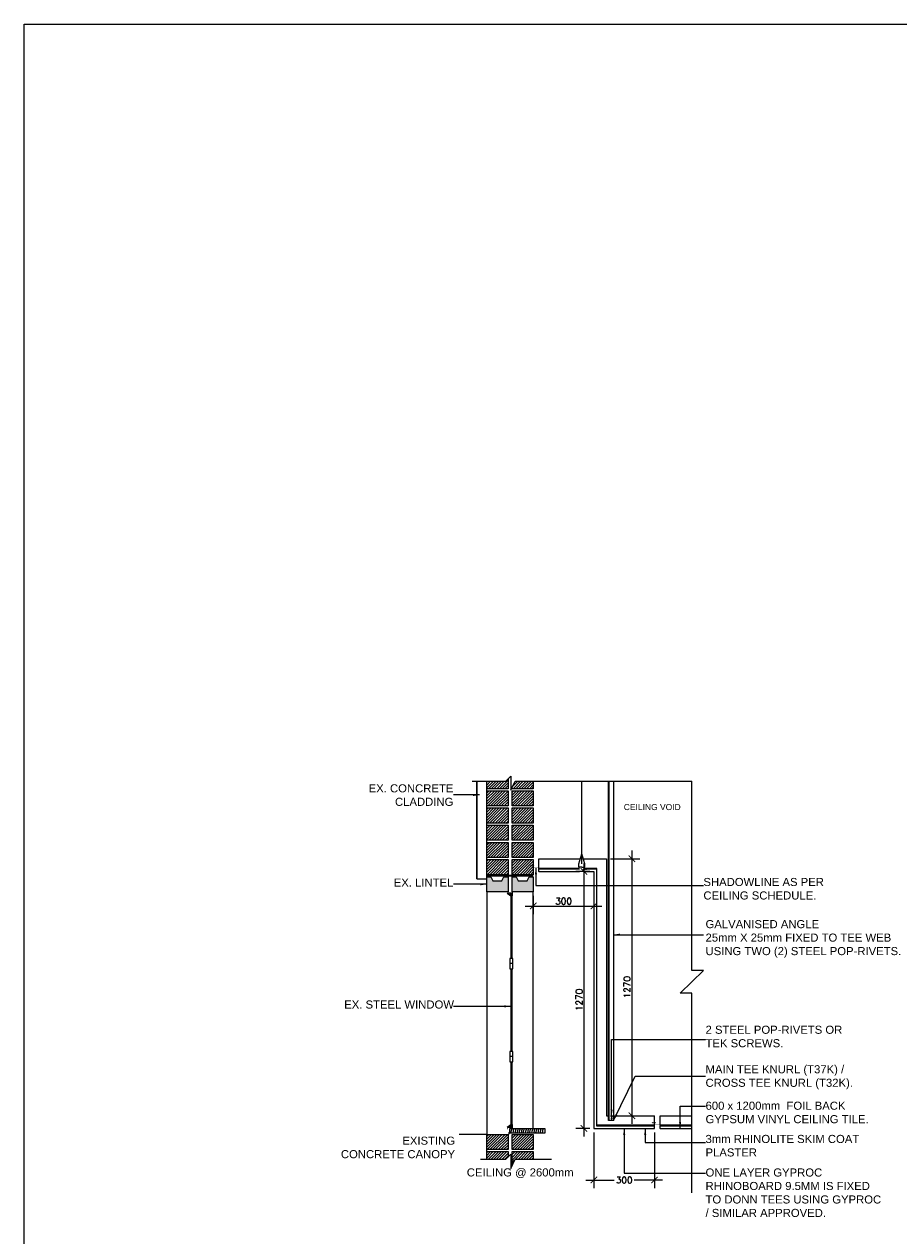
# Model space of a CAD drawing. Header units: millimetres. Extents: x -115474967 to 444143, y -74377 to 241828222.
# Tile 394 of 590: x 25401 to 29729, y 64342 to 70335. Entities that reach past the tile are written whole.
import ezdxf

# ---------------------------------------------------------------- set-up
doc = ezdxf.new("R2010")
doc.units = ezdxf.units.MM
doc.header["$MEASUREMENT"] = 0
doc.linetypes.add('Centre', pattern=[31.75, 6.35, -4.7625, 15.875, -4.7625])
doc.linetypes.add('HIDDEN2', pattern=[0.1875, 0.125, -0.0625])
for name, color, linetype in [('0-ELEV.35', 2, 'Continuous'), ('00-2 Concrete', 3, 'Continuous'), ('00-2 Timber', 2, 'Continuous'), ('00-2 Walls Exist', 7, 'Continuous'), ('00-2 Windows', 1, 'Continuous'), ('00-3 Elev 02', 1, 'Continuous'), ('00-6 H-Brickwork', 9, 'Continuous'), ('00-6 H-Concrete 02', 9, 'Continuous'), ('CEIL-PLAN', 7, 'Continuous'), ('CEIL-SECT', 2, 'Continuous'), ('DIMS-20', 9, 'Continuous'), ('DIMS-50', 9, 'Continuous'), ('TEXT-20', 2, 'Continuous'), ('WIND', 7, 'Continuous')]:
    doc.layers.add(name, color=color, linetype=linetype)
doc.layers.add('0_cons_01', color=40, linetype='Continuous', lineweight=0, plot=False)
for name, color, linetype, lineweight in [('A-ROOFOTM', 4, 'Continuous', 18), ('G-ANNO-TEXT', 231, 'Continuous', 9), ('ROOF', 1, 'Continuous', 18), ('Susp Units 1', 6, 'Continuous', 18), ('WINDOW', 107, 'Continuous', 18)]:
    doc.layers.add(name, color=color, linetype=linetype, lineweight=lineweight)
doc.styles.add('Arial_2', font='arial.ttf', dxfattribs={"height": 150})
doc.styles.add('DIMS', font='simplex.shx')
doc.dimstyles.new('DIM-20', dxfattribs={"dimscale": 4, "dimtxt": 10, "dimasz": 8, "dimexe": 10, "dimexo": 5, "dimgap": 4, "dimtad": 1, "dimdec": 0, "dimrnd": 5, "dimdsep": 46, "dimtxsty": 'DIMS', "dimblk": 'ARCHTICK', "dimcen": 25, "dimdle": 10, "dimclrd": 9, "dimclre": 9, "dimclrt": 4, "dimadec": 0, "dimazin": 0, "dimtfac": 1, "dimtdec": 0, "dimtmove": 2, "dimatfit": 2, "dimfxl": 1, "dimtolj": 1, "dimtzin": 0, "dimarcsym": 0})
pattern_1 = [(45, (-257859.503, 30897.603), (-6.7351921, 6.7351921), [])]

# ---------------------------------------------------------------- blocks, each defined once
blk = doc.blocks.new('A$C732A7C61')
at = {"color": 9, "linetype": 'HIDDEN2', "ltscale": 0.001}
blk.add_line((6.2, 9.8), (24.1, 9.8), dxfattribs=at)
at = {"const_width": 0.836}
for points in [[(15.2, 0.4), (0, 0.4)], [(40.2, 0.4), (55.4, 0.4)]]:
    blk.add_lwpolyline(points, dxfattribs=at)
blk.add_lwpolyline([(15.2, 0.4), (15.2, 19.3, -0.510499), (18, 21.3), (38.6, 21.3, -0.414214), (40.2, 19.7), (40.2, 0.4)], format="xyb", dxfattribs=at)
blk = doc.blocks.new('B_shadowline')
blk.add_line((-29.6, 0), (-29.6, 12.5))
at = {"color": 9, "linetype": 'HIDDEN2', "ltscale": 0.001}
blk.add_line((-5.9, 28.3), (12, 28.3), dxfattribs=at)
at = {"const_width": 0.836}
blk.add_lwpolyline([(-48.8, -0.9), (-48.8, -1.4, 0.414214), (-47.2, -3), (-29.4, -3, 0.414214), (-27.9, -1.4), (-27.9, 16.3, -0.414214), (-26.3, 17.9), (-3.3, 17.9, 0.414214), (-1.8, 19.5), (-1.8, 37.2, 0.414214), (-3.3, 38.8), (-3.8, 38.8)], format="xyb", dxfattribs=at)
blk = doc.blocks.new('_ArchTick')
at = {"color": 0, "linetype": 'ByBlock', "const_width": 0.15}
blk.add_lwpolyline([(-0.5, -0.5), (0.5, 0.5)], dxfattribs=at)
blk = doc.blocks.new('GSCS-008-SHADOW_PERIM_dwg_SCREW PLAN-27616327-3D-1-2')
at = {"layer": 'Susp Units 1', "flags": 128}
blk.add_lwpolyline([(1084, 957.4), (1084, 957.8), (1084.3, 958.2), (1084.6, 958.4), (1084.9, 958.6), (1085.3, 958.7), (1085.7, 958.7), (1086.1, 958.6), (1086.5, 958.4), (1086.7, 958.1), (1087, 957.7), (1087, 957.3), (1087, 956.9), (1086.9, 956.6), (1086.7, 956.2), (1086.4, 955.9), (1086.1, 955.7), (1085.7, 955.6), (1085.3, 955.6), (1084.9, 955.8), (1084.5, 956), (1084.2, 956.2), (1084, 956.6), (1083.9, 957)], close=True, dxfattribs=at)
for points in [[(1085.7, 958.2), (1085.3, 958.2), (1085.3, 957.4), (1084.5, 957.4), (1084.5, 957), (1085.3, 957), (1085.3, 956.2), (1085.7, 956.2)], [(1085.7, 956.2), (1085.7, 957), (1086.5, 957), (1086.5, 957.4), (1085.7, 957.4), (1085.7, 958.2)]]:
    blk.add_lwpolyline(points, dxfattribs=at)
blk = doc.blocks.new('*D825')
at = {"layer": 'Defpoints', "color": 0, "transparency": 16777216}
for p in [(27919.8, 66042.9), (28219.8, 66042.9), (28219.8, 65972.9)]:
    blk.add_point(p, dxfattribs=at)
at = {"layer": 'DIMS-20', "color": 9, "lineweight": -2, "transparency": 16777216}
for p, q in [((27919.8, 66022.9), (27919.8, 65932.9)), ((28219.8, 66022.9), (28219.8, 65932.9)), ((27879.8, 65972.9), (28259.8, 65972.9))]:
    blk.add_line(p, q, dxfattribs=at)
at = {"layer": 'DIMS-20', "color": 9, "lineweight": -2, "transparency": 16777216, "xscale": 32, "yscale": 32, "zscale": 32, "rotation": 180}
blk.add_blockref('_ArchTick', (27919.8, 65972.9), dxfattribs=at)
at = {"layer": 'DIMS-20', "color": 9, "lineweight": -2, "transparency": 16777216, "xscale": 32, "yscale": 32, "zscale": 32}
blk.add_blockref('_ArchTick', (28219.8, 65972.9), dxfattribs=at)
at = {"layer": 'DIMS-20', "color": 4, "transparency": 16777216, "insert": (28069.8, 65996.9), "char_height": 32, "attachment_point": 5, "style": 'DIMS'}
blk.add_mtext('\\A1;300', dxfattribs=at)
blk = doc.blocks.new('*D817')
at = {"layer": 'Defpoints', "color": 0, "transparency": 16777216}
for p in [(28282.5, 66206.7, 100.6), (28282.5, 64935.6, 100.6), (28407.8, 64935.6)]:
    blk.add_point(p, dxfattribs=at)
at = {"layer": 'DIMS-20', "color": 9, "lineweight": -2, "transparency": 16777216}
for p, q in [((28407.8, 66246.7), (28407.8, 64895.6)), ((28302.5, 66206.7), (28447.8, 66206.7)), ((28302.5, 64935.6), (28447.8, 64935.6))]:
    blk.add_line(p, q, dxfattribs=at)
at = {"layer": 'DIMS-20', "color": 9, "lineweight": -2, "transparency": 16777216, "xscale": 32, "yscale": 32, "zscale": 32}
for p, rotation in [((28407.8, 66206.7), 90), ((28407.8, 64935.6), 270)]:
    blk.add_blockref('_ArchTick', p, dxfattribs=dict(at, rotation=rotation))
at = {"layer": 'DIMS-20', "color": 4, "transparency": 16777216, "insert": (28383.8, 65571.2), "char_height": 32, "attachment_point": 5, "rotation": 90, "style": 'DIMS'}
blk.add_mtext('\\A1;1270', dxfattribs=at)
blk = doc.blocks.new('*D826')
at = {"layer": 'Defpoints', "color": 0, "transparency": 16777216}
for p in [(28219.8, 66144), (28170.7, 64873), (28219.8, 64873)]:
    blk.add_point(p, dxfattribs=at)
at = {"layer": 'DIMS-20', "color": 9, "lineweight": -2, "transparency": 16777216}
for p, q in [((28170.7, 66184), (28170.7, 64833)), ((28199.8, 66144), (28130.7, 66144)), ((28199.8, 64873), (28130.7, 64873))]:
    blk.add_line(p, q, dxfattribs=at)
at = {"layer": 'DIMS-20', "color": 9, "lineweight": -2, "transparency": 16777216, "xscale": 32, "yscale": 32, "zscale": 32}
for p, rotation in [((28170.7, 66144), 90), ((28170.7, 64873), 270)]:
    blk.add_blockref('_ArchTick', p, dxfattribs=dict(at, rotation=rotation))
at = {"layer": 'DIMS-20', "color": 4, "transparency": 16777216, "insert": (28146.7, 65508.5), "char_height": 32, "attachment_point": 5, "rotation": 90, "style": 'DIMS'}
blk.add_mtext('\\A1;1270', dxfattribs=at)
blk = doc.blocks.new('*D830')
at = {"layer": 'Defpoints', "color": 0, "transparency": 16777216}
for p in [(28219.8, 64873), (28519.8, 64873), (28519.8, 64617.6)]:
    blk.add_point(p, dxfattribs=at)
at = {"layer": 'DIMS-20', "color": 9, "lineweight": -2, "transparency": 16777216}
for p, q in [((28219.8, 64853), (28219.8, 64577.6)), ((28519.8, 64853), (28519.8, 64577.6)), ((28179.8, 64617.6), (28320.6, 64617.6)), ((28559.8, 64617.6), (28418.9, 64617.6))]:
    blk.add_line(p, q, dxfattribs=at)
at = {"layer": 'DIMS-20', "color": 9, "lineweight": -2, "transparency": 16777216, "xscale": 32, "yscale": 32, "zscale": 32, "rotation": 180}
blk.add_blockref('_ArchTick', (28219.8, 64617.6), dxfattribs=at)
at = {"layer": 'DIMS-20', "color": 9, "lineweight": -2, "transparency": 16777216, "xscale": 32, "yscale": 32, "zscale": 32}
blk.add_blockref('_ArchTick', (28519.8, 64617.6), dxfattribs=at)
at = {"layer": 'DIMS-20', "color": 4, "transparency": 16777216, "insert": (28369.8, 64617.6), "char_height": 32, "attachment_point": 5, "style": 'DIMS'}
blk.add_mtext('\\A1;300', dxfattribs=at)

msp = doc.modelspace()

# ---------------------------------------------------------------- hatches: boundary and pattern name
at = {"layer": '00-2 Windows', "lineweight": 0}
h = msp.add_hatch(dxfattribs=at)
h.set_pattern_fill('AR-SAND', color=9, angle=630, style=0)
h.set_pattern_definition([(127.5, (-21884.8824, 143722.7083), (-1.92682377, -0.062993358), [0, -1.52, 0, -1.7, 0, -1.625]), (97.5, (-21884.8824, 143722.7083), (-2.822146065, 1.769776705), [0, -0.82, 0, -1.37, 0, -0.525]), (57.5, (-21884.8824, 143721.4783), (-0.005659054, 3.114141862), [0, -0.5, 0, -1.8, 0, -2.35]), (47.5, (-21884.8824, 143721.4783), (-0.877675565, 3.006126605), [0, -0.25, 0, -1.18, 0, -1.35])])
h.paths.add_polyline_path([(27790.90906, 66036.87841), (27814.90906, 66036.87841), (27814.90906, 66023.69022), (27814.40906, 66023.69022), (27814.40906, 66034.43145), (27808.40906, 66034.43145), (27808.40906, 66023.69022)])
h = msp.add_hatch(dxfattribs=at)
h.set_pattern_fill('AR-SAND', color=9, angle=630, style=0)
h.set_pattern_definition([(307.5, (387659.0057, 419726.3426), (1.926823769, 0.062993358), [0, -1.52, 0, -1.7, 0, -1.625]), (277.5, (387659.0057, 419726.3426), (2.822146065, -1.769776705), [0, -0.82, 0, -1.37, 0, -0.525]), (237.5, (387659.0057, 419727.5726), (0.0056590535, -3.114141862), [0, -0.5, 0, -1.8, 0, -2.35]), (227.5, (387659.0057, 419727.5726), (0.877675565, -3.006126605), [0, -0.25, 0, -1.18, 0, -1.35])])
h.paths.add_polyline_path([(27790.91049, 64879.5814), (27814.91049, 64879.5814), (27814.91049, 64892.76959), (27814.41049, 64892.76959), (27814.41049, 64882.02836), (27808.41049, 64882.02836), (27808.41049, 64892.76959)])
at = {"layer": '00-6 H-Brickwork'}
h = msp.add_hatch(dxfattribs=at)
h.set_pattern_fill('ANSI31', color=256, scale=3)
h.set_pattern_definition(pattern_1)
h.paths.add_polyline_path([(27919.76518, 66552.87841), (27919.76518, 66590.37841), (27829.76518, 66590.37841), (27814.76518, 66558.2108), (27814.76518, 66552.87841)])
h.paths.add_polyline_path([(27689.76518, 66590.37841), (27689.76518, 66552.87841), (27794.76518, 66552.87841), (27794.76518, 66601.36225), (27783.78133, 66590.37841)])
h.paths.add_polyline_path([(27689.76518, 66467.87841), (27689.76518, 66542.87841), (27794.76518, 66542.87841), (27794.76518, 66467.87841)])
h.paths.add_polyline_path([(27689.76518, 66382.87841), (27689.76518, 66457.87841), (27794.76518, 66457.87841), (27794.76518, 66382.87841)])
h.paths.add_polyline_path([(27689.76518, 66212.87841), (27689.76518, 66287.87841), (27794.76518, 66287.87841), (27794.76518, 66212.87841)])
h.paths.add_polyline_path([(27689.76518, 66297.87841), (27689.76518, 66372.87841), (27794.76518, 66372.87841), (27794.76518, 66297.87841)])
h.paths.add_polyline_path([(27689.76518, 66127.87841), (27689.76518, 66202.87841), (27794.76518, 66202.87841), (27794.76518, 66127.87841)])
h.paths.add_polyline_path([(27814.76518, 66467.87841), (27814.76518, 66542.87841), (27919.76518, 66542.87841), (27919.76518, 66467.87841)])
h.paths.add_polyline_path([(27814.76518, 66382.87841), (27814.76518, 66457.87841), (27919.76518, 66457.87841), (27919.76518, 66382.87841)])
h.paths.add_polyline_path([(27814.76518, 66212.87841), (27814.76518, 66287.87841), (27919.76518, 66287.87841), (27919.76518, 66212.87841)])
h.paths.add_polyline_path([(27814.76518, 66297.87841), (27814.76518, 66372.87841), (27919.76518, 66372.87841), (27919.76518, 66297.87841)])
h.paths.add_polyline_path([(27814.76518, 66127.87841), (27814.76518, 66202.87841), (27919.76518, 66202.87841), (27919.76518, 66127.87841)])
h = msp.add_hatch(dxfattribs=at)
h.set_pattern_fill('ANSI31', color=256, scale=3)
h.set_pattern_definition(pattern_1)
h.paths.add_polyline_path([(27794.76518, 64757.87841), (27689.76518, 64757.87841), (27689.76518, 64720.37841), (27783.78133, 64720.37841), (27794.76518, 64731.36225)])
h.paths.add_polyline_path([(27919.76518, 64757.87841), (27814.76518, 64757.87841), (27814.76518, 64688.2108), (27829.76518, 64720.37841), (27919.76518, 64720.37841)])
h.paths.add_polyline_path([(27689.76518, 64767.87841), (27689.76518, 64842.87841), (27794.76518, 64842.87841), (27794.76518, 64767.87841)])
h.paths.add_polyline_path([(27814.76518, 64767.87841), (27814.76518, 64842.87841), (27919.76518, 64842.87841), (27919.76518, 64767.87841)])
at = {"layer": '00-6 H-Concrete 02', "lineweight": 0, "ltscale": 0.5, "true_color": 0x1fea37}
for points in [[(27689.76518, 66043.08351), (27689.76518, 66118.08351), (27709.99511, 66118.08351), (27719.56864, 66097.61546), (27764.96172, 66097.61546), (27774.53524, 66118.08351), (27794.76518, 66118.08351), (27794.76518, 66043.08351)], [(27814.76518, 66042.87841), (27814.76518, 66118.08351), (27834.99511, 66118.08351), (27844.56864, 66097.61546), (27889.96172, 66097.61546), (27899.53524, 66118.08351), (27919.76518, 66118.08351), (27919.76518, 66042.87841)]]:
    msp.add_hatch(color=100, dxfattribs=at).paths.add_polyline_path(points)
at = {"layer": 'WINDOW', "lineweight": 0}
h = msp.add_hatch(dxfattribs=at)
h.set_pattern_fill('AR-SAND', color=8, angle=630, style=0)
h.set_pattern_definition([(232.5, (-21884.8824, 144865.7217), (-1.92682377, 0.062993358), [0, -1.52, 0, -1.7, 0, -1.625]), (262.5, (-21884.8824, 144865.7217), (-2.822146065, -1.769776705), [0, -0.82, 0, -1.37, 0, -0.525]), (302.5, (-21884.8824, 144866.9517), (-0.005659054, -3.114141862), [0, -0.5, 0, -1.8, 0, -2.35]), (312.5, (-21884.8824, 144866.9517), (-0.877675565, -3.006126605), [0, -0.25, 0, -1.18, 0, -1.35])])
h.paths.add_polyline_path([(27790.90906, 64879.5814), (27814.90906, 64879.5814), (27814.90906, 64892.76959), (27814.40906, 64892.76959), (27814.40906, 64882.02836), (27808.40906, 64882.02836), (27808.40906, 64892.76959)])

# ---------------------------------------------------------------- linework, layer by layer
at = {"lineweight": 18}
msp.add_line((28294.45436, 66590.37841, 463.44262), (28294.45436, 64911.61584, 100.61506), dxfattribs=at)
msp.add_lwpolyline([(25400.55346, 70334.50685), (42444.6605, 70334.50685), (42444.6605, 61107.12417), (25400.55346, 61107.12417)], close=True)
at = {"lineweight": 18, "elevation": 100.61506, "flags": 128}
msp.add_lwpolyline([(28317.45436, 66590.37841), (28317.45436, 64911.61584), (28292.45436, 64911.61584), (28292.45436, 66590.37841)], dxfattribs=at)
at = {"layer": '0-ELEV.35'}
for p, q in [((28148.97697, 66159.27145, 1132.67982), (27947.57198, 66159.27145, -201.23011)), ((28235.03511, 66159.27145, 1104.43072), (28173.97635, 66159.27145, 1124.47363)), ((28235.03511, 64888.21999, -225.45363), (28235.03511, 66159.27145, 1511.10774)), ((28519.76518, 64888.21999, 1030.89829), (28235.03511, 64888.21999, 1124.36263)), ((28704.59953, 64888.21999, 970.22531), (28547.57198, 64888.21999, 1021.77054))]:
    msp.add_line(p, q, dxfattribs=at)
at = {"layer": '0-ELEV.35', "color": 8}
msp.add_lwpolyline([(28160.84896, 66182.02999), (28160.84896, 66590.37841)], dxfattribs=at)
at = {"layer": '0-ELEV.35'}
for points in [[(27947.57198, 66156.50151), (28148.97697, 66156.50151)], [(27947.57198, 66144.00151), (28148.97697, 66144.00151)], [(28173.97635, 66156.50151), (28232.26518, 66156.50151)], [(28173.97635, 66144.00151), (28219.76518, 66144.00151)], [(28219.76518, 66144.00151), (28219.76518, 64872.95005)], [(28232.26518, 66156.50151), (28232.26518, 64885.45005)]]:
    msp.add_lwpolyline(points, dxfattribs=at)
at = {"layer": '0-ELEV.35', "elevation": -201.23011}
for points in [[(28219.76518, 64872.95005), (28519.76518, 64872.95005)], [(28232.26518, 64885.45005), (28519.76518, 64885.45005)], [(28547.57198, 64885.45005), (28704.59953, 64885.45005)], [(28547.57198, 64872.95005), (28704.59953, 64872.95005)]]:
    msp.add_lwpolyline(points, dxfattribs=at)
at = {"layer": '00-2 Concrete', "lineweight": 0}
for points in [[(27689.76518, 66042.87841), (27689.76518, 66117.87841), (27709.99511, 66117.87841), (27719.56864, 66097.41036), (27764.96172, 66097.41036), (27774.53524, 66117.87841), (27794.76518, 66117.87841), (27794.76518, 66043.10073), (27689.76518, 66043.10073)], [(27814.76518, 66042.87841), (27814.76518, 66117.87841), (27834.99511, 66117.87841), (27844.56864, 66097.41036), (27889.96172, 66097.41036), (27899.53524, 66117.87841), (27919.76518, 66117.87841), (27919.76518, 66042.87841), (27814.76518, 66042.87841)]]:
    msp.add_lwpolyline(points, dxfattribs=at)
at = {"layer": '00-2 Concrete'}
msp.add_lwpolyline([(27689.76518, 64720.37841), (27689.76518, 64842.87841), (27117.27703, 64842.87841)], dxfattribs=at)
at = {"layer": '00-2 Timber', "color": 8, "linetype": 'Continuous', "lineweight": 0}
for points, knots in [([(27813.82409, 64872.95005, 622.51508), (27813.25923, 64870.94429, 622.51508), (27812.599, 64868.79457, 622.51508), (27810.88309, 64863.86639, 622.51508), (27809.78935, 64861.04565, 622.51508), (27807.99333, 64852.74264, 622.51508), (27807.5144, 64851.72714, 622.51508), (27806.67767, 64850.03531, 622.51508), (27806.33726, 64849.36673, 622.51508), (27805.98753, 64848.69957, 622.51508)], [9.0478939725, 9.0478939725, 9.0478939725, 9.0478939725, 11.6527141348, 11.6527141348, 14.5310896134, 14.5310896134, 15.4939676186, 15.4939676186, 16.1082842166, 16.1082842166, 16.1082842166, 16.1082842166]), ([(27824.18259, 64872.95005, 622.51508), (27824.04435, 64872.41682, 622.51508), (27823.89917, 64871.86998, 622.51508), (27823.02302, 64868.65733, 622.51508), (27822.14821, 64865.75097, 622.51508), (27820.21241, 64860.29906, 622.51508), (27819.30374, 64853.62354, 622.51508), (27817.88663, 64850.35136, 622.51508), (27817.52005, 64849.53158, 622.51508), (27817.13471, 64848.69957, 622.51508)], [7.9249386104, 7.9249386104, 7.9249386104, 7.9249386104, 8.6134643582, 8.6134643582, 11.8788599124, 11.8788599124, 14.0783642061, 14.0783642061, 14.799406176, 14.799406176, 14.799406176, 14.799406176]), ([(27834.49037, 64872.95005, 622.51508), (27834.47842, 64872.90055, 622.51508), (27834.46642, 64872.85092, 622.51508), (27834.20039, 64871.75324, 622.51508), (27833.91905, 64870.6387, 622.51508), (27833.29285, 64868.29021, 622.51508), (27832.95143, 64867.06647, 622.51508), (27832.19115, 64864.49539, 622.51508), (27831.77239, 64863.15024, 622.51508), (27830.95627, 64860.68758, 622.51508), (27830.58076, 64855.27275, 622.51508), (27829.7625, 64853.00972, 622.51508), (27829.32123, 64851.84049, 622.51508), (27828.59187, 64850.00091, 622.51508), (27828.32936, 64849.35455, 622.51508), (27828.05641, 64848.69957, 622.51508)], [6.8727127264, 6.8727127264, 6.8727127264, 6.8727127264, 6.9379272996, 6.9379272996, 8.3108415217, 8.3108415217, 9.6837557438, 9.6837557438, 11.0566699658, 11.0566699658, 12.0864086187, 12.0864086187, 13.1161472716, 13.1161472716, 13.6620106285, 13.6620106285, 13.6620106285, 13.6620106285]), ([(27844.76015, 64872.95005, 622.51508), (27844.19529, 64870.94429, 622.51508), (27843.53506, 64868.79457, 622.51508), (27841.81915, 64863.86639, 622.51508), (27840.72541, 64861.04565, 622.51508), (27838.92939, 64852.74264, 622.51508), (27838.45046, 64851.72714, 622.51508), (27837.61373, 64850.03531, 622.51508), (27837.27333, 64849.36673, 622.51508), (27836.92359, 64848.69957, 622.51508)], [9.0478939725, 9.0478939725, 9.0478939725, 9.0478939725, 11.6527141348, 11.6527141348, 14.5310896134, 14.5310896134, 15.4939676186, 15.4939676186, 16.1082842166, 16.1082842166, 16.1082842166, 16.1082842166]), ([(27855.11865, 64872.95005, 622.51508), (27854.98041, 64872.41682, 622.51508), (27854.83523, 64871.86998, 622.51508), (27853.95908, 64868.65733, 622.51508), (27853.08427, 64865.75097, 622.51508), (27851.14847, 64860.29906, 622.51508), (27850.2398, 64853.62354, 622.51508), (27848.82269, 64850.35136, 622.51508), (27848.45611, 64849.53158, 622.51508), (27848.07077, 64848.69957, 622.51508)], [7.9249386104, 7.9249386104, 7.9249386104, 7.9249386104, 8.6134643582, 8.6134643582, 11.8788599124, 11.8788599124, 14.0783642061, 14.0783642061, 14.799406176, 14.799406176, 14.799406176, 14.799406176]), ([(27865.42643, 64872.95005, 622.51508), (27865.41448, 64872.90055, 622.51508), (27865.40248, 64872.85092, 622.51508), (27865.13646, 64871.75324, 622.51508), (27864.85511, 64870.6387, 622.51508), (27864.22891, 64868.29021, 622.51508), (27863.88749, 64867.06647, 622.51508), (27863.12721, 64864.49539, 622.51508), (27862.70845, 64863.15024, 622.51508), (27861.89233, 64860.68758, 622.51508), (27861.51682, 64855.27275, 622.51508), (27860.69856, 64853.00972, 622.51508), (27860.25729, 64851.84049, 622.51508), (27859.52793, 64850.00091, 622.51508), (27859.26542, 64849.35455, 622.51508), (27858.99247, 64848.69957, 622.51508)], [6.8727127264, 6.8727127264, 6.8727127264, 6.8727127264, 6.9379272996, 6.9379272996, 8.3108415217, 8.3108415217, 9.6837557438, 9.6837557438, 11.0566699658, 11.0566699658, 12.0864086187, 12.0864086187, 13.1161472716, 13.1161472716, 13.6620106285, 13.6620106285, 13.6620106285, 13.6620106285]), ([(27875.69621, 64872.95005, 622.51508), (27875.13136, 64870.94429, 622.51508), (27874.47112, 64868.79457, 622.51508), (27872.75521, 64863.86639, 622.51508), (27871.66147, 64861.04565, 622.51508), (27869.86545, 64852.74264, 622.51508), (27869.38652, 64851.72714, 622.51508), (27868.54979, 64850.03531, 622.51508), (27868.20939, 64849.36673, 622.51508), (27867.85965, 64848.69957, 622.51508)], [9.0478939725, 9.0478939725, 9.0478939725, 9.0478939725, 11.6527141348, 11.6527141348, 14.5310896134, 14.5310896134, 15.4939676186, 15.4939676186, 16.1082842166, 16.1082842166, 16.1082842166, 16.1082842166]), ([(27886.05472, 64872.95005, 622.51508), (27885.91647, 64872.41682, 622.51508), (27885.77129, 64871.86998, 622.51508), (27884.89514, 64868.65733, 622.51508), (27884.02033, 64865.75097, 622.51508), (27882.08453, 64860.29906, 622.51508), (27881.17586, 64853.62354, 622.51508), (27879.75876, 64850.35136, 622.51508), (27879.39217, 64849.53158, 622.51508), (27879.00683, 64848.69957, 622.51508)], [7.9249386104, 7.9249386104, 7.9249386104, 7.9249386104, 8.6134643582, 8.6134643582, 11.8788599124, 11.8788599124, 14.0783642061, 14.0783642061, 14.799406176, 14.799406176, 14.799406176, 14.799406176]), ([(27896.36249, 64872.95005, 622.51508), (27896.35054, 64872.90055, 622.51508), (27896.33854, 64872.85092, 622.51508), (27896.07252, 64871.75324, 622.51508), (27895.79117, 64870.6387, 622.51508), (27895.16497, 64868.29021, 622.51508), (27894.82355, 64867.06647, 622.51508), (27894.06327, 64864.49539, 622.51508), (27893.64452, 64863.15024, 622.51508), (27892.82839, 64860.68758, 622.51508), (27892.45288, 64855.27275, 622.51508), (27891.63463, 64853.00972, 622.51508), (27891.19335, 64851.84049, 622.51508), (27890.46399, 64850.00091, 622.51508), (27890.20148, 64849.35455, 622.51508), (27889.92853, 64848.69957, 622.51508)], [6.8727127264, 6.8727127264, 6.8727127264, 6.8727127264, 6.9379272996, 6.9379272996, 8.3108415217, 8.3108415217, 9.6837557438, 9.6837557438, 11.0566699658, 11.0566699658, 12.0864086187, 12.0864086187, 13.1161472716, 13.1161472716, 13.6620106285, 13.6620106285, 13.6620106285, 13.6620106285]), ([(27906.63227, 64872.95005, 622.51508), (27906.06742, 64870.94429, 622.51508), (27905.40718, 64868.79457, 622.51508), (27903.69127, 64863.86639, 622.51508), (27902.59753, 64861.04565, 622.51508), (27900.80151, 64852.74264, 622.51508), (27900.32258, 64851.72714, 622.51508), (27899.48585, 64850.03531, 622.51508), (27899.14545, 64849.36673, 622.51508), (27898.79571, 64848.69957, 622.51508)], [9.0478939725, 9.0478939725, 9.0478939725, 9.0478939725, 11.6527141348, 11.6527141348, 14.5310896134, 14.5310896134, 15.4939676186, 15.4939676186, 16.1082842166, 16.1082842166, 16.1082842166, 16.1082842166]), ([(27916.99078, 64872.95005, 622.51508), (27916.85253, 64872.41682, 622.51508), (27916.70735, 64871.86998, 622.51508), (27915.8312, 64868.65733, 622.51508), (27914.95639, 64865.75097, 622.51508), (27913.02059, 64860.29906, 622.51508), (27912.11192, 64853.62354, 622.51508), (27910.69482, 64850.35136, 622.51508), (27910.32823, 64849.53158, 622.51508), (27909.94289, 64848.69957, 622.51508)], [7.9249386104, 7.9249386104, 7.9249386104, 7.9249386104, 8.6134643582, 8.6134643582, 11.8788599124, 11.8788599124, 14.0783642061, 14.0783642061, 14.799406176, 14.799406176, 14.799406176, 14.799406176]), ([(27927.29855, 64872.95005, 622.51508), (27927.28661, 64872.90055, 622.51508), (27927.2746, 64872.85092, 622.51508), (27927.00858, 64871.75324, 622.51508), (27926.72723, 64870.6387, 622.51508), (27926.10103, 64868.29021, 622.51508), (27925.75961, 64867.06647, 622.51508), (27924.99934, 64864.49539, 622.51508), (27924.58058, 64863.15024, 622.51508), (27923.76445, 64860.68758, 622.51508), (27923.38894, 64855.27275, 622.51508), (27922.57069, 64853.00972, 622.51508), (27922.12941, 64851.84049, 622.51508), (27921.40005, 64850.00091, 622.51508), (27921.13754, 64849.35455, 622.51508), (27920.86459, 64848.69957, 622.51508)], [6.8727127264, 6.8727127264, 6.8727127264, 6.8727127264, 6.9379272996, 6.9379272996, 8.3108415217, 8.3108415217, 9.6837557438, 9.6837557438, 11.0566699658, 11.0566699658, 12.0864086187, 12.0864086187, 13.1161472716, 13.1161472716, 13.6620106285, 13.6620106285, 13.6620106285, 13.6620106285]), ([(27937.56833, 64872.95005, 622.51508), (27937.00348, 64870.94429, 622.51508), (27936.34324, 64868.79457, 622.51508), (27934.62733, 64863.86639, 622.51508), (27933.53359, 64861.04565, 622.51508), (27931.73757, 64852.74264, 622.51508), (27931.25865, 64851.72714, 622.51508), (27930.42191, 64850.03531, 622.51508), (27930.08151, 64849.36673, 622.51508), (27929.73177, 64848.69957, 622.51508)], [9.0478939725, 9.0478939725, 9.0478939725, 9.0478939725, 11.6527141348, 11.6527141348, 14.5310896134, 14.5310896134, 15.4939676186, 15.4939676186, 16.1082842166, 16.1082842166, 16.1082842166, 16.1082842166]), ([(27947.92684, 64872.95005, 622.51508), (27947.78859, 64872.41682, 622.51508), (27947.64341, 64871.86998, 622.51508), (27946.76727, 64868.65733, 622.51508), (27945.89245, 64865.75097, 622.51508), (27943.95666, 64860.29906, 622.51508), (27943.04798, 64853.62354, 622.51508), (27941.63088, 64850.35136, 622.51508), (27941.26429, 64849.53158, 622.51508), (27940.87895, 64848.69957, 622.51508)], [7.9249386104, 7.9249386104, 7.9249386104, 7.9249386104, 8.6134643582, 8.6134643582, 11.8788599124, 11.8788599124, 14.0783642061, 14.0783642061, 14.799406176, 14.799406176, 14.799406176, 14.799406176]), ([(27958.23461, 64872.95005, 622.51508), (27958.22267, 64872.90055, 622.51508), (27958.21066, 64872.85092, 622.51508), (27957.94464, 64871.75324, 622.51508), (27957.66329, 64870.6387, 622.51508), (27957.0371, 64868.29021, 622.51508), (27956.69567, 64867.06647, 622.51508), (27955.9354, 64864.49539, 622.51508), (27955.51664, 64863.15024, 622.51508), (27954.70051, 64860.68758, 622.51508), (27954.325, 64855.27275, 622.51508), (27953.50675, 64853.00972, 622.51508), (27953.06547, 64851.84049, 622.51508), (27952.33612, 64850.00091, 622.51508), (27952.0736, 64849.35455, 622.51508), (27951.80065, 64848.69957, 622.51508)], [6.8727127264, 6.8727127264, 6.8727127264, 6.8727127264, 6.9379272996, 6.9379272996, 8.3108415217, 8.3108415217, 9.6837557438, 9.6837557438, 11.0566699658, 11.0566699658, 12.0864086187, 12.0864086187, 13.1161472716, 13.1161472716, 13.6620106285, 13.6620106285, 13.6620106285, 13.6620106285]), ([(27968.5044, 64872.95005, 622.51508), (27968.26739, 64871.90491, 622.51508), (27968.0042, 64870.78679, 622.51508), (27967.37138, 64868.23443, 622.51508), (27966.99118, 64866.77583, 622.51508), (27966.23937, 64864.07538, 622.51508), (27965.88716, 64862.86288, 622.51508), (27965.10904, 64860.32437, 622.51508), (27964.68389, 64854.67519, 622.51508), (27963.86383, 64852.25986, 622.51508), (27963.48589, 64851.1868, 622.51508), (27962.91081, 64849.62216, 622.51508), (27962.73945, 64849.1635, 622.51508), (27962.56311, 64848.69957, 622.51508)], [5.8570803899, 5.8570803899, 5.8570803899, 5.8570803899, 7.2833310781, 7.2833310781, 8.9018490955, 8.9018490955, 10.1245177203, 10.1245177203, 11.347186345, 11.347186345, 12.2721820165, 12.2721820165, 12.6493111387, 12.6493111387, 12.6493111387, 12.6493111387])]:
    msp.add_open_spline(points, degree=3, knots=knots, dxfattribs=at)
at = {"layer": '00-2 Walls Exist'}
msp.add_line((27639.76518, 66107.87841), (27639.76518, 66590.37841), dxfattribs=at)
for points in [[(27639.76518, 66590.37841), (27639.76518, 66107.87841), (27689.76518, 66107.87841), (27689.76518, 66590.37841)], [(27794.76518, 66601.36225), (27794.76518, 66552.87841), (27689.76518, 66552.87841)], [(27689.76518, 66552.87841), (27689.76518, 66590.37841)], [(27919.76518, 66590.37841), (27919.76518, 66552.87841), (27814.76518, 66552.87841)], [(27689.76518, 66467.87841), (27689.76518, 66542.87841), (27794.76518, 66542.87841), (27794.76518, 66467.87841), (27689.76518, 66467.87841)], [(27814.76518, 66552.87841), (27814.76518, 66558.2108)], [(27814.76518, 66467.87841), (27814.76518, 66542.87841), (27919.76518, 66542.87841), (27919.76518, 66467.87841), (27814.76518, 66467.87841)], [(27689.76518, 66382.87841), (27689.76518, 66457.87841), (27794.76518, 66457.87841), (27794.76518, 66382.87841), (27689.76518, 66382.87841)], [(27814.76518, 66382.87841), (27814.76518, 66457.87841), (27919.76518, 66457.87841), (27919.76518, 66382.87841), (27814.76518, 66382.87841)], [(27689.76518, 66297.87841), (27689.76518, 66372.87841), (27794.76518, 66372.87841), (27794.76518, 66297.87841), (27689.76518, 66297.87841)], [(27814.76518, 66297.87841), (27814.76518, 66372.87841), (27919.76518, 66372.87841), (27919.76518, 66297.87841), (27814.76518, 66297.87841)], [(27689.76518, 66212.87841), (27689.76518, 66287.87841), (27794.76518, 66287.87841), (27794.76518, 66212.87841), (27689.76518, 66212.87841)], [(27814.76518, 66212.87841), (27814.76518, 66287.87841), (27919.76518, 66287.87841), (27919.76518, 66212.87841), (27814.76518, 66212.87841)], [(27689.76518, 66127.87841), (27689.76518, 66202.87841), (27794.76518, 66202.87841), (27794.76518, 66127.87841), (27689.76518, 66127.87841)], [(27814.76518, 66127.87841), (27814.76518, 66202.87841), (27919.76518, 66202.87841), (27919.76518, 66127.87841), (27814.76518, 66127.87841)], [(27689.76518, 64767.87841), (27689.76518, 64842.87841), (27794.76518, 64842.87841), (27794.76518, 64767.87841), (27689.76518, 64767.87841)], [(27814.76518, 64767.87841), (27814.76518, 64842.87841), (27919.76518, 64842.87841), (27919.76518, 64767.87841), (27814.76518, 64767.87841)], [(27689.76518, 64720.37841), (27689.76518, 64757.87841), (27794.76518, 64757.87841), (27794.76518, 64731.36225)], [(27814.76518, 64688.2108), (27814.76518, 64757.87841), (27919.76518, 64757.87841), (27919.76518, 64720.37841)]]:
    msp.add_lwpolyline(points, dxfattribs=at)
at = {"layer": '00-2 Windows', "lineweight": 0}
for p, q in [((27790.90906, 66036.87841), (27808.40906, 66023.69022)), ((27790.91049, 64879.5814), (27808.41049, 64892.76959))]:
    msp.add_line(p, q, dxfattribs=at)
at = {"layer": '00-2 Windows', "color": 9, "lineweight": 0}
for p, q in [((27808.40906, 66034.43145), (27808.40906, 65712.87841)), ((27814.40906, 66034.43145), (27808.40906, 66034.43145)), ((27814.40906, 66034.43145), (27814.40906, 65712.87841)), ((27819.37339, 65687.87841), (27803.59668, 65687.87841)), ((27808.40906, 65662.87841), (27808.40906, 65252.95005)), ((27814.40906, 65662.87841), (27814.40906, 65252.95005)), ((27819.37339, 65227.95005), (27803.59668, 65227.95005)), ((27808.40906, 65202.95005), (27808.40906, 64882.02836)), ((27814.40906, 65202.95005), (27814.40906, 64882.02836)), ((27808.40906, 64882.02836), (27814.40906, 64882.02836)), ((27808.40906, 64882.02836), (27814.40906, 64882.02836))]:
    msp.add_line(p, q, dxfattribs=at)
at = {"layer": '00-2 Windows', "color": 2, "lineweight": 0, "const_width": 4}
for points in [[(27816.90906, 66038.87841), (27792.90906, 66038.87841), (27792.90906, 66043.07643)], [(27816.90906, 66022.87841), (27816.90906, 66042.87841)], [(27816.8027, 64877.57249), (27792.8027, 64877.57249), (27792.8027, 64868.07643)], [(27816.8027, 64893.57249), (27816.8027, 64873.57249)]]:
    msp.add_lwpolyline(points, dxfattribs=at)
at = {"layer": '00-2 Windows', "color": 9, "lineweight": 0}
for points in [[(27803.59668, 65662.87841), (27819.37339, 65662.87841), (27819.37339, 65712.87841), (27803.59668, 65712.87841)], [(27803.59668, 65202.95005), (27819.37339, 65202.95005), (27819.37339, 65252.95005), (27803.59668, 65252.95005)]]:
    msp.add_lwpolyline(points, close=True, dxfattribs=at)
at = {"layer": '00-2 Windows', "color": 2, "lineweight": 0}
msp.add_arc((27803.62062, 64847.2533), 5.50144, 90.014881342, 204.999999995, dxfattribs=at)
at = {"layer": '00-3 Elev 02', "lineweight": 0}
msp.add_lwpolyline([(27803.78113, 64872.95005), (27976.32537, 64872.95005), (27976.32537, 64848.69957), (27803.78113, 64848.69957)], close=True, dxfattribs=at)
at = {"layer": '0_cons_01'}
msp.add_line((27689.76518, 66107.87841), (27689.76518, 66590.37841), dxfattribs=at)
at = {"layer": 'A-ROOFOTM', "color": 4, "linetype": 'Centre', "lineweight": 0, "ltscale": 0.1, "true_color": 0x24ffff, "const_width": 10}
msp.add_lwpolyline([(27919.76518, 66123.16244), (27804.43277, 66123.16244), (27803.16185, 66123.16244), (27689.76518, 66123.16244)], dxfattribs=at)
at = {"layer": 'CEIL-PLAN'}
for p, q in [((27947.57198, 66159.27145, -201.23011), (27947.57198, 66206.69069, -201.23011)), ((28519.76518, 64872.95005), (28519.76518, 64935.63923, 100.61506)), ((28547.57198, 64888.21999, -100.61506), (28547.57198, 64935.63923, -100.61506))]:
    msp.add_line(p, q, dxfattribs=at)
for points, elevation in [([(27947.57198, 66206.69069), (28153.44059, 66206.69069)], 100.61506), ([(28168.25733, 66206.69069), (28282.45436, 66206.69069)], 100.61506), ([(28282.45436, 66206.69069), (28282.45436, 64935.63923)], 100.61506), ([(28282.45436, 64935.63923), (28292.45436, 64935.63923)], -100.61506), ([(28317.45436, 64935.63923), (28519.76518, 64935.63923)], -100.61506), ([(28547.57198, 64935.63923), (28704.59953, 64935.63923)], -100.61506)]:
    msp.add_lwpolyline(points, dxfattribs=dict(at, elevation=elevation))
at = {"layer": 'CEIL-SECT', "color": 8}
for p, q in [((28146.03223, 66182.02999), (28160.84896, 66231.35142, 201.23011)), ((28146.03223, 66182.02999), (28160.84896, 66231.35142, 201.23011)), ((28146.03223, 66182.02999), (28160.84896, 66231.35142, 201.23011)), ((28146.03223, 66182.02999), (28160.84896, 66231.35142, 201.23011)), ((28175.6657, 66182.02999), (28160.84896, 66231.35142, 201.23011)), ((28175.6657, 66182.02999), (28160.84896, 66231.35142, 201.23011)), ((28175.6657, 66182.02999), (28160.84896, 66231.35142, 201.23011)), ((28175.6657, 66182.02999), (28160.84896, 66231.35142, 201.23011)), ((28146.03223, 66164.89288), (28146.03223, 66182.02999)), ((28146.03223, 66164.89288), (28146.03223, 66182.02999)), ((28146.03223, 66164.89288), (28146.03223, 66182.02999)), ((28146.03223, 66164.89288), (28146.03223, 66182.02999)), ((28160.84896, 66164.89288), (28146.03223, 66164.89288)), ((28160.84896, 66164.89288), (28175.6657, 66164.89288)), ((28175.6657, 66164.89288), (28175.6657, 66182.02999)), ((28175.6657, 66164.89288), (28175.6657, 66182.02999)), ((28175.6657, 66164.89288), (28175.6657, 66182.02999)), ((28175.6657, 66164.89288), (28175.6657, 66182.02999))]:
    msp.add_line(p, q, dxfattribs=at)
at = {"layer": 'ROOF', "color": 8, "lineweight": 0}
for p, q in [((27689.76518, 66042.87841), (27689.76518, 64842.87841)), ((27919.76518, 64872.95005), (27919.76518, 66042.87841))]:
    msp.add_line(p, q, dxfattribs=at)
at = {"layer": 'WIND'}
for p, q in [((27618.00041, 66590.37841), (27783.78133, 66590.37841)), ((27783.78133, 66590.37841), (27808.78133, 66615.37841)), ((27808.78133, 66615.37841), (27808.78133, 66545.37841)), ((27808.78133, 66545.37841), (27829.76518, 66590.37841)), ((27829.76518, 66590.37841), (28704.59953, 66590.37841)), ((27783.78133, 64720.37841), (27808.78133, 64745.37841)), ((27808.78133, 64745.37841), (27808.78133, 64675.37841)), ((27658.78133, 64720.37841), (27783.78133, 64720.37841)), ((27808.78133, 64675.37841), (27829.76518, 64720.37841)), ((27829.76518, 64720.37841), (28009.76518, 64720.37841))]:
    msp.add_line(p, q, dxfattribs=at)
msp.add_lwpolyline([(28704.59953, 64555.00278), (28704.59953, 65541.18565), (28647.3671, 65541.23337), (28761.80971, 65653.62916), (28704.59953, 65653.67689), (28704.59953, 66590.37841)], dxfattribs=at)
at = {"layer": 'WINDOW', "color": 8, "lineweight": 0}
for p, q in [((27809.40906, 66034.43145), (27809.40906, 65712.87841)), ((27809.40906, 65662.87841), (27809.40906, 65252.95005)), ((27809.40906, 65202.95005), (27809.40906, 64882.02836))]:
    msp.add_line(p, q, dxfattribs=at)
at = {"layer": 'WINDOW', "lineweight": 0}
msp.add_line((27790.90906, 64879.5814), (27808.40906, 64892.76959), dxfattribs=at)
at = {"layer": 'WINDOW', "color": 8, "lineweight": 0, "const_width": 4}
msp.add_lwpolyline([(27816.80127, 64893.57249), (27816.80127, 64873.57249)], dxfattribs=at)

# ---------------------------------------------------------------- block references
at = {"xscale": -1.5, "yscale": 1.5, "zscale": 1.5}
for p in [(29935.44264, 63494.68547, 100.61506), (29935.44264, 63486.37986, 100.61506)]:
    msp.add_blockref('GSCS-008-SHADOW_PERIM_dwg_SCREW PLAN-27616327-3D-1-2', p, dxfattribs=at)
at = {"layer": 'CEIL-SECT', "xscale": -1}
msp.add_blockref('A$C732A7C61', (28189.16278, 66143.58349), dxfattribs=at)
at = {"layer": 'DIMS-50', "color": 1, "xscale": -1}
for p in [(27918.00526, 66144.00147), (28518.00526, 64872.95001, 100.61506)]:
    msp.add_blockref('B_shadowline', p, dxfattribs=at)

# ---------------------------------------------------------------- texts
at = {"layer": 'G-ANNO-TEXT', "color": 7, "attachment_point": 1, "style": 'Arial_2'}
for s, insert, char_height, width in [('CEILING VOID', (28367.62773, 66477.32684), 30, 462.241841), ('SHADOWLINE AS PER CEILING SCHEDULE.', (28761.80971, 66111.80206), 40, 735.1982482), ('GALVANISED ANGLE\\P25mm X 25mm FIXED TO TEE WEB \\PUSING TWO (2) STEEL POP-RIVETS.{\\fArial Narrow|b0|i0|c0|p34;\\W0.75;\\P\\P} ', (28772.27061, 65903.31165), 40, 914.648051), ('2 STEEL POP-RIVETS OR TEK SCREWS.', (28772.27061, 65380.8919), 40, 735.1982482), ('MAIN TEE KNURL (T37K) /\\PCROSS TEE KNURL (T32K).', (28772.27061, 65185.32893), 40, 735.1982482), ('600 x 1200mm  FOIL BACK GYPSUM VINYL CEILING TILE.', (28772.27061, 65005.15786), 40, 887.1187123), ('\\pxql;3mm RHINOLITE SKIM COAT PLASTER ', (28772.27061, 64840.75992), 40, 812.2171523), ('\\pxt3;CEILING @ 2600mm', (27590.76518, 64675.26005), 40, 648.5289289), ('ONE LAYER GYPROC RHINOBOARD 9.5MM IS FIXED TO DONN TEES USING GYPROC / SIMILAR APPROVED.', (28772.27061, 64674.82217), 40, 887.1187123)]:
    msp.add_mtext(s, dxfattribs=dict(at, insert=insert, char_height=char_height, width=width))

# ---------------------------------------------------------------- dimensions: what is measured, and where the dimension line sits
at = {"layer": 'DIMS-20'}
for base, p1, p2, picture, middle in [((28407.76785, 64935.63923), (28282.45436, 66206.69069, 100.61506), (28282.45436, 64935.63923, 100.61506), '*D817', (28383.76785, 65571.16496)), ((28170.70224, 64872.95005), (28219.76518, 66144.00151), (28219.76518, 64872.95005), '*D826', (28146.70224, 65508.47578))]:
    dim = msp.add_linear_dim(base=base, p1=p1, p2=p2, angle=90, dimstyle='DIM-20', override={"dimtxt": 8, "dimgap": 2}, dxfattribs=at)
    dim.commit()
    dim.dimension.update_dxf_attribs({"geometry": picture, "text_midpoint": middle})
dim = msp.add_linear_dim(base=(28219.76518, 65972.87428), p1=(27919.76518, 66042.87841), p2=(28219.76518, 66042.87841), dimstyle='DIM-20', override={"dimtxt": 8, "dimgap": 2}, dxfattribs=at)
dim.commit()
dim.dimension.update_dxf_attribs({"geometry": '*D825', "text_midpoint": (28069.76518, 65996.87428)})
dim = msp.add_linear_dim(base=(28519.76518, 64617.6486), p1=(28219.76518, 64872.95005), p2=(28519.76518, 64872.95005), dimstyle='DIM-20', override={"dimtxt": 8, "dimgap": 2}, dxfattribs=at)
dim.commit()
dim.dimension.update_dxf_attribs({"geometry": '*D830', "text_midpoint": (28369.76518, 64617.6486), "dimtype": 160})

# ---------------------------------------------------------------- leaders
at = {"layer": 'TEXT-20'}
for points in [[(27932.82228, 66161.89733), (27932.82228, 66074.16669), (28761.80971, 66074.16669)], [(28317.45436, 65831.10629), (28578.98245, 65831.10629), (28761.80971, 65831.10629)], [(28307.14776, 64932.76948), (28307.14776, 65311.96525), (28772.27061, 65311.96525)], [(28317.45436, 64911.61584), (28424.37309, 65132.08304), (28772.27061, 65132.08304)], [(28646.49498, 64872.95005), (28646.49498, 64983.08247), (28772.27061, 64983.08247)], [(28369.76518, 64872.95005), (28369.76518, 64651.82562), (28772.27061, 64651.82562)], [(28473.56832, 64872.95005), (28473.56832, 64802.95069), (28772.27061, 64802.95069)]]:
    msp.add_leader(points, dimstyle='DIM-20', override={"dimtad": 0}, dxfattribs=at)

# ---------------------------------------------------------------- next in the draw order: texts
at = {"layer": 'G-ANNO-TEXT', "color": 7, "char_height": 40, "attachment_point": 1, "style": 'Arial_2', "bg_fill": 2}
for s, insert, width in [('\\pxqr;EX. CONCRETE CLADDING', (27065.95922, 66574.99896), 458.2601944), ('\\pxqr;EX. LINTEL ', (27065.95922, 66108.55384), 458.2601944), ('\\pxqr;EX. STEEL WINDOW  ', (26952.80021, 65505.66204), 574.5628311), ('\\pxqr;EXISTING CONCRETE CANOPY', (26967.75907, 64832.21548), 565.0143333)]:
    msp.add_mtext(s, dxfattribs=dict(at, insert=insert, width=width))

# ---------------------------------------------------------------- next in the draw order: leaders
at = {"layer": 'TEXT-20'}
for points in [[(27653.78669, 66522.07743), (27548.85733, 66522.07743), (27524.21942, 66522.07743)], [(27689.76518, 66080.37841), (27548.85733, 66081.24707), (27524.21942, 66081.24707)], [(27808.40906, 65476.54503), (27559.35717, 65476.54503), (27524.21942, 65476.54503)]]:
    msp.add_leader(points, dimstyle='DIM-20', override={"dimtad": 0}, dxfattribs=at)

doc.saveas('drawing.dxf')
